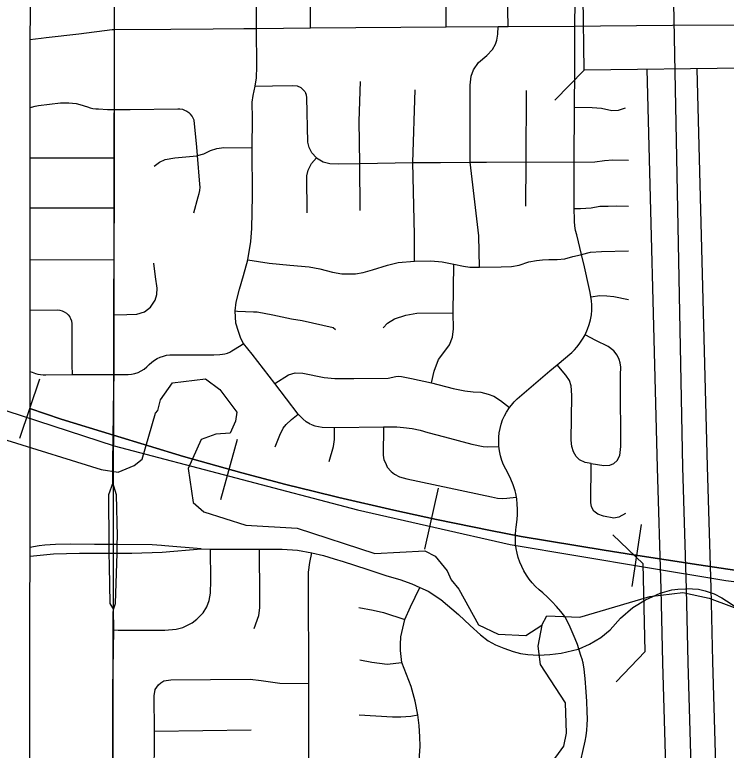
# Model space of a CAD drawing. Extents: x -1403959 to 81668, y -1400582 to 11018.
# Drawn here: x 6323.4 to 6406, y 8141.5 to 8226.9 of the extents above; entities that cross this region are included whole.
import ezdxf

# ---------------------------------------------------------------- set-up
doc = ezdxf.new("R2010")
doc.units = 0
for name, color, linetype in [('tdCiAirportTxt', 7, 'Continuous'), ('tdCiCityCartoShort', 7, 'Continuous'), ('tdCiCityStreetTxt', 7, 'Continuous'), ('tdCiRRCL', 7, 'Continuous'), ('tdCiSectNmbr', 7, 'Continuous'), ('tdCiSectTwpRng', 7, 'Continuous'), ('tdCoClipBndry', 7, 'Continuous'), ('tdCoSecRteBand', 7, 'Continuous'), ('tdCoSurfBitum', 7, 'Continuous'), ('tdCoSurfEarth', 7, 'Continuous')]:
    doc.layers.add(name, color=color, linetype=linetype)

msp = doc.modelspace()

# ---------------------------------------------------------------- linework, layer by layer
at = {"layer": 'tdCiAirportTxt'}
for points in [[(6401.066, 8061.192), (6400.715, 8074.795), (6400.712, 8080.251), (6400.698, 8080.672), (6400.304, 8090.79), (6399.906, 8106.234), (6399.287, 8129.055), (6398.634, 8151.686), (6398.434, 8160.225), (6398.024, 8174.317), (6396.813, 8220.559)], [(6406.873, 8061.145), (6406.519, 8074.871), (6406.516, 8080.35), (6406.498, 8080.883), (6406.104, 8090.978), (6405.707, 8106.387), (6405.088, 8129.218), (6404.436, 8151.838), (6404.236, 8160.377), (6403.825, 8174.477), (6402.617, 8220.627)]]:
    msp.add_lwpolyline(points, dxfattribs=at)
at = {"layer": 'tdCiCityCartoShort'}
msp.add_lwpolyline([(6399.845, 8230.296), (6400.924, 8174.385), (6401.335, 8160.279), (6401.535, 8151.74), (6402.187, 8129.115), (6402.806, 8106.289), (6403.204, 8090.862), (6403.598, 8080.756), (6403.614, 8080.278), (6403.617, 8074.811), (6403.972, 8061.048)], dxfattribs=at)
at = {"layer": 'tdCiCityStreetTxt'}
for p, q in [((6389.497, 8220.474), (6389.384, 8230.218)), ((6389.497, 8220.474), (6386.091, 8216.986)), ((6410.941, 8220.724), (6389.497, 8220.474)), ((6389.497, 8220.474), (6389.497, 8220.474))]:
    msp.add_line(p, q, dxfattribs=at)
at = {"layer": 'tdCiRRCL'}
msp.add_lwpolyline([(6207.203, 8332.724), (6207.202, 8331.898), (6208.093, 8328.607), (6210.072, 8325.829), (6212.892, 8323.911), (6216.202, 8323.091), (6243.44, 8323.685), (6325.263, 8322.519), (6325.169, 8128.766), (6324.009, 7844.293)], dxfattribs=at)
at = {"layer": 'tdCiSectNmbr'}
for points in [[(6335.037, 8225.191), (6335.036, 8228.371), (6335.036, 8230.159)], [(6351.499, 8225.283), (6357.753, 8225.364), (6373.482, 8225.496), (6379.546, 8225.511), (6380.67, 8225.543), (6388.366, 8225.57), (6388.434, 8225.57), (6391.395, 8225.586), (6391.395, 8225.586)], [(6391.395, 8225.586), (6399.767, 8225.684), (6410.082, 8225.733)], [(6327.086, 8224.248), (6330.885, 8224.692), (6334.749, 8225.185), (6335.037, 8225.191), (6335.038, 8225.191)], [(6335.029, 8217.796), (6335.037, 8225.191)], [(6335.038, 8225.191), (6341.542, 8225.234)], [(6341.542, 8225.234), (6346.459, 8225.265), (6346.459, 8225.265)], [(6346.459, 8225.265), (6350.026, 8225.298), (6351.499, 8225.283), (6351.499, 8225.283)], [(6325.215, 8224.027), (6326.528, 8224.183), (6327.086, 8224.248)], [(6334.84, 8172.565), (6334.832, 8174.853), (6334.954, 8183.549), (6334.976, 8185.139), (6334.971, 8187.962), (6335.004, 8192.085), (6334.995, 8195.062), (6335.018, 8210.268), (6335.027, 8215.911), (6335.029, 8217.796)], [(6334.84, 8172.565), (6334.33, 8171.178), (6334.372, 8165.417), (6334.376, 8164.911)], [(6335.332, 8164.871), (6335.349, 8165.411), (6335.38, 8166.391), (6335.246, 8171.19), (6334.84, 8172.565)], [(6334.95, 8165.414), (6334.372, 8165.417), (6332.701, 8165.427), (6329.925, 8165.444), (6328.199, 8165.411), (6326.953, 8165.33), (6326.293, 8165.256), (6325.186, 8165.065)], [(6334.376, 8164.911), (6334.38, 8164.42), (6334.391, 8162.946), (6334.476, 8158.574), (6334.903, 8157.887)], [(6334.949, 8164.424), (6335.319, 8164.426), (6337.053, 8164.436), (6340.571, 8164.546), (6345.083, 8164.927)], [(6340.878, 8165.288), (6340.485, 8165.322), (6339.386, 8165.387), (6335.349, 8165.411), (6334.95, 8165.414)], [(6345.083, 8164.927), (6340.878, 8165.288)], [(6345.083, 8164.927), (6346.173, 8164.889), (6351.831, 8164.889), (6354.485, 8164.864), (6356.254, 8164.775), (6357.921, 8164.469), (6359.279, 8164.151), (6360.488, 8163.769), (6361.544, 8163.451), (6364.275, 8162.574), (6366.616, 8161.798), (6368.126, 8161.355), (6369.5, 8160.845)], [(6325.186, 8164.051), (6325.243, 8164.058), (6327.942, 8164.351)], [(6327.942, 8164.351), (6330.971, 8164.4), (6334.38, 8164.42), (6334.949, 8164.424)], [(6334.903, 8157.887), (6335.136, 8158.586), (6335.319, 8164.426), (6335.332, 8164.871)], [(6369.5, 8160.845), (6370.442, 8160.451), (6371.407, 8159.995), (6372.891, 8159.031), (6374.915, 8157.312), (6376.264, 8156.026), (6377.483, 8154.933), (6378.37, 8154.261), (6379.21, 8153.79), (6380.203, 8153.383), (6381.285, 8153.026), (6382.125, 8152.797), (6382.965, 8152.669), (6384.22, 8152.593), (6385.519, 8152.657), (6386.842, 8152.81), (6388.821, 8153.283), (6388.918, 8153.325)], [(6388.918, 8153.325), (6390.124, 8153.844), (6391.417, 8154.643), (6392.508, 8155.531), (6393.717, 8156.868), (6395.142, 8158.103), (6396.599, 8159.002), (6398.317, 8159.779), (6399.666, 8160.148), (6400.379, 8160.25), (6401.309, 8160.298)], [(6401.309, 8160.298), (6401.372, 8160.301), (6402.772, 8160.224), (6403.543, 8160.058), (6404.578, 8159.684), (6405.459, 8159.234), (6406.568, 8158.558), (6407.533, 8157.882), (6408.104, 8157.312)], [(6334.934, 8155.508), (6334.903, 8157.887)], [(6334.903, 8157.887), (6334.903, 8157.887)], [(6334.814, 8125.338), (6334.847, 8132.268), (6334.815, 8137.761), (6334.837, 8144.036), (6334.828, 8148.668), (6334.934, 8155.508)]]:
    msp.add_lwpolyline(points, dxfattribs=at)
at = {"layer": 'tdCiSectTwpRng'}
for points in [[(6351.499, 8225.283), (6351.469, 8233.626), (6351.489, 8238.792), (6351.529, 8239.616), (6351.679, 8240.802), (6351.785, 8241.892), (6351.825, 8242.53), (6351.825, 8243.513), (6351.789, 8247.004), (6351.728, 8252.644), (6351.717, 8260.028), (6351.716, 8260.047)], [(6357.753, 8225.364), (6357.73, 8234.607), (6357.704, 8240.524)], [(6380.67, 8225.543), (6380.497, 8235.023), (6380.497, 8236.556), (6380.579, 8240.71)], [(6373.482, 8225.496), (6373.468, 8232.412), (6373.425, 8233.07), (6373.323, 8233.531), (6373.16, 8233.822), (6372.998, 8234.113), (6372.733, 8234.361), (6372.366, 8234.549), (6371.913, 8234.677), (6371.595, 8234.683)], [(6381.607, 8167.428), (6381.718, 8168.318), (6381.782, 8168.891), (6381.785, 8169.507), (6381.75, 8170.122), (6381.678, 8170.734), (6381.647, 8170.934), (6381.57, 8171.33), (6381.496, 8171.658), (6381.265, 8172.347), (6380.994, 8173.021), (6380.685, 8173.678), (6380.402, 8174.161), (6380.159, 8174.666), (6379.957, 8175.189), (6379.798, 8175.727), (6379.683, 8176.276), (6379.615, 8176.816), (6379.613, 8176.832), (6379.586, 8177.347), (6379.599, 8177.863), (6379.652, 8178.376), (6379.745, 8178.884), (6379.877, 8179.382), (6380.047, 8179.87), (6380.254, 8180.342), (6380.497, 8180.797), (6380.854, 8181.313), (6381.058, 8181.609), (6381.383, 8181.981), (6381.734, 8182.328), (6385.519, 8185.557), (6386.378, 8186.276), (6388.064, 8187.688), (6388.374, 8187.996), (6388.666, 8188.321), (6388.938, 8188.664), (6389.39, 8189.356), (6389.613, 8189.77), (6389.908, 8190.423), (6390.099, 8190.954), (6390.243, 8191.5), (6390.342, 8192.056), (6390.393, 8192.619), (6390.397, 8193.183), (6390.353, 8193.746), (6390.284, 8194.145), (6390.194, 8194.653), (6390.035, 8195.353), (6389.527, 8197.643), (6389.185, 8199.069), (6388.636, 8201.364), (6388.516, 8201.872), (6388.43, 8202.388), (6388.38, 8202.909), (6388.366, 8203.431), (6388.334, 8204.051), (6388.335, 8204.414), (6388.35, 8207.931), (6388.359, 8209.775), (6388.392, 8216.147), (6388.413, 8220.399), (6388.434, 8225.57), (6388.445, 8228.446)], [(6377.371, 8197.611), (6377.28, 8201.251), (6376.28, 8209.791), (6376.275, 8218.727), (6376.405, 8219.763), (6376.649, 8220.497), (6377.252, 8221.344), (6378.212, 8222.159), (6378.862, 8222.871), (6379.206, 8223.479), (6379.383, 8223.946), (6379.499, 8224.619), (6379.546, 8225.511)], [(6357.727, 8179.383), (6357.272, 8179.672), (6356.878, 8180.002), (6356.347, 8180.556), (6353.634, 8184.116), (6350.984, 8187.51), (6350.006, 8188.759), (6349.694, 8189.321), (6349.403, 8190.133), (6349.112, 8191.111), (6349.029, 8192.526), (6349.154, 8193.546), (6349.525, 8195.051), (6349.983, 8196.653), (6350.482, 8198.443), (6350.856, 8200.566), (6350.96, 8202.085), (6351.023, 8205.887), (6350.981, 8211.456), (6351.023, 8214.806), (6350.995, 8216.755), (6351.109, 8217.537), (6351.325, 8218.603), (6351.499, 8219.558), (6351.548, 8220.894), (6351.499, 8225.283)], [(6351.325, 8218.603), (6353.364, 8218.624), (6355.66, 8218.662), (6356.198, 8218.645), (6356.637, 8218.442), (6357.093, 8217.977), (6357.21, 8217.747)], [(6363.508, 8204.171), (6363.488, 8209.624), (6363.411, 8214.524), (6363.547, 8219.126)], [(6369.805, 8198.298), (6369.805, 8201.336), (6369.617, 8209.728), (6369.904, 8218.179)], [(6382.721, 8204.672), (6382.769, 8209.812), (6382.825, 8218.089)], [(6358.46, 8210.289), (6357.898, 8210.872), (6357.586, 8211.475), (6357.44, 8212.1), (6357.316, 8217.269), (6357.305, 8217.562), (6357.21, 8217.747)], [(6325.211, 8216.09), (6325.403, 8216.156), (6325.809, 8216.263), (6326.222, 8216.34), (6328.766, 8216.658), (6329.275, 8216.674), (6329.71, 8216.678), (6330.143, 8216.645), (6330.572, 8216.574), (6330.993, 8216.467), (6331.899, 8216.197), (6332.205, 8216.082), (6332.521, 8216.003), (6332.845, 8215.962), (6333.171, 8215.958), (6334.205, 8215.911), (6335.006, 8215.911)], [(6388.392, 8216.147), (6390.438, 8216.126), (6391.52, 8216.043), (6392.705, 8215.793), (6393.475, 8215.814), (6394.286, 8216.105)], [(6335.006, 8215.911), (6335.027, 8215.911)], [(6335.027, 8215.911), (6336.845, 8215.911), (6342.363, 8215.974), (6342.617, 8215.974), (6342.893, 8215.923), (6343.159, 8215.834), (6343.409, 8215.708), (6343.639, 8215.548)], [(6344.239, 8203.92), (6344.732, 8205.781), (6344.849, 8206.135), (6344.923, 8206.5), (6344.953, 8206.871), (6344.939, 8207.244), (6344.656, 8210.539), (6344.573, 8211.506), (6344.271, 8214.638), (6344.164, 8214.897), (6344.02, 8215.138), (6343.844, 8215.357), (6343.639, 8215.548)], [(6339.632, 8209.332), (6340.235, 8209.79), (6340.901, 8210.102), (6342.003, 8210.268), (6344.582, 8210.518), (6344.656, 8210.539), (6345.373, 8210.747), (6346.142, 8211.122), (6346.912, 8211.371), (6347.723, 8211.496), (6350.981, 8211.456)], [(6325.208, 8210.286), (6325.465, 8210.286), (6333.941, 8210.27), (6335.018, 8210.268)], [(6357.357, 8203.923), (6357.336, 8208.187), (6357.482, 8208.874), (6357.856, 8209.623), (6358.46, 8210.289)], [(6358.46, 8210.289), (6359.229, 8209.831), (6359.999, 8209.623), (6360.997, 8209.602), (6363.488, 8209.624), (6369.617, 8209.728), (6372.82, 8209.728), (6376.28, 8209.791), (6378.172, 8209.791), (6382.769, 8209.812), (6388.337, 8209.774), (6388.359, 8209.775)], [(6388.359, 8209.775), (6390.75, 8209.837), (6391.852, 8209.982), (6392.83, 8210.066), (6394.639, 8210.003)], [(6325.206, 8204.468), (6325.45, 8204.474), (6335.009, 8204.467)], [(6388.335, 8204.414), (6389.062, 8204.414), (6390.331, 8204.476), (6391.33, 8204.663), (6392.286, 8204.684), (6393.243, 8204.705), (6394.658, 8204.684)], [(6375.499, 8197.715), (6376.247, 8197.611), (6377.371, 8197.611), (6379.88, 8197.65), (6381.065, 8197.692), (6381.981, 8197.838), (6383.077, 8198.212), (6383.984, 8198.371), (6384.681, 8198.44), (6385.413, 8198.475), (6386.389, 8198.51), (6387.279, 8198.566), (6388.194, 8198.836), (6389.089, 8199.045), (6389.185, 8199.069)], [(6389.185, 8199.069), (6390.227, 8199.335), (6391.496, 8199.419), (6394.658, 8199.481)], [(6325.203, 8198.496), (6335, 8198.462)], [(6350.482, 8198.443), (6352.978, 8198.069), (6355.349, 8197.819), (6357.61, 8197.631), (6358.837, 8197.423), (6360.305, 8197.029), (6361.408, 8196.842), (6362.988, 8196.821), (6363.877, 8196.966), (6364.958, 8197.278), (6366.685, 8197.84), (6367.912, 8198.152), (6369.805, 8198.298), (6371.734, 8198.318), (6373.023, 8198.235), (6374.375, 8197.944), (6375.499, 8197.715)], [(6335.004, 8192.085), (6336.465, 8192.119), (6337.606, 8192.155), (6338.498, 8192.43), (6339.183, 8192.975), (6339.745, 8193.783), (6339.938, 8194.433), (6339.973, 8195.153), (6339.78, 8196.489), (6339.587, 8198.052)], [(6371.775, 8184.171), (6372.087, 8185.522), (6372.587, 8186.894), (6373.212, 8187.682), (6373.887, 8188.592), (6374.224, 8189.493), (6374.337, 8190.457), (6374.324, 8192.321), (6374.375, 8197.944)], [(6390.284, 8194.145), (6391.33, 8194.309), (6392.141, 8194.288), (6392.931, 8194.184), (6394.658, 8193.851)], [(6325.2, 8192.631), (6328.38, 8192.638), (6328.664, 8192.613), (6328.94, 8192.542), (6329.201, 8192.428), (6329.441, 8192.273), (6329.652, 8192.081), (6329.829, 8191.857)], [(6349.029, 8192.526), (6349.306, 8192.513), (6351.142, 8192.423), (6351.587, 8192.401), (6353.376, 8192.068), (6355.542, 8191.617), (6356.796, 8191.417), (6360.377, 8190.61), (6360.656, 8190.367)], [(6366.197, 8190.544), (6366.684, 8191.095), (6367.485, 8191.595), (6368.81, 8192.045), (6370.111, 8192.258), (6374.324, 8192.321)], [(6330.133, 8185.142), (6330.129, 8186.214), (6330.113, 8191.08), (6330.06, 8191.353), (6329.964, 8191.614), (6329.829, 8191.857)], [(6390.33, 8174.808), (6391.775, 8174.576), (6392.496, 8174.614), (6392.933, 8174.804), (6393.342, 8175.175), (6393.637, 8175.746), (6393.761, 8176.783), (6393.723, 8184.159), (6393.723, 8185.129), (6393.742, 8185.982), (6393.685, 8186.486), (6393.571, 8186.886), (6393.333, 8187.381), (6392.952, 8187.894), (6392.287, 8188.399), (6390.871, 8189.085), (6389.619, 8189.767), (6389.613, 8189.77)], [(6334.976, 8185.139), (6336.208, 8185.135), (6336.606, 8185.135), (6337.002, 8185.18), (6337.39, 8185.268), (6337.766, 8185.399), (6338.124, 8185.572), (6338.462, 8185.783), (6338.773, 8186.031), (6339.055, 8186.312), (6339.341, 8186.571), (6339.652, 8186.799), (6339.984, 8186.996), (6340.334, 8187.158), (6340.699, 8187.284), (6341.074, 8187.374), (6341.456, 8187.425), (6346.529, 8187.441), (6347.261, 8187.473), (6347.552, 8187.492), (6347.84, 8187.544), (6348.121, 8187.628), (6348.39, 8187.742), (6348.644, 8187.886), (6349.71, 8188.57), (6350.006, 8188.76)], [(6390.33, 8174.808), (6389.636, 8174.938), (6388.96, 8175.233), (6388.571, 8175.652), (6388.247, 8176.165), (6388.086, 8176.784), (6388.01, 8177.545), (6388.073, 8182.658), (6388.045, 8183.333), (6387.997, 8183.828), (6387.816, 8184.437), (6387.389, 8185.065), (6386.378, 8186.276)], [(6325.196, 8185.497), (6325.458, 8185.405), (6325.856, 8185.278), (6326.147, 8185.197), (6326.445, 8185.143), (6326.746, 8185.117), (6327.049, 8185.119), (6330.133, 8185.142), (6331.31, 8185.151), (6334.909, 8185.139), (6334.976, 8185.139)], [(6353.634, 8184.116), (6355.193, 8185.129), (6355.965, 8185.359), (6356.855, 8185.294), (6359.346, 8184.796), (6360.596, 8184.696), (6362.778, 8184.683), (6366.754, 8184.733), (6367.661, 8184.909), (6367.942, 8184.946), (6368.298, 8184.922), (6369.474, 8184.696), (6371.775, 8184.171), (6374.325, 8183.533), (6375.643, 8183.245), (6376.618, 8183.12), (6377.531, 8183.082), (6378.366, 8182.884), (6379.016, 8182.634), (6379.779, 8182.133), (6380.831, 8181.331)], [(6380.831, 8181.331), (6380.854, 8181.313)], [(6353.646, 8176.755), (6354.214, 8178.128), (6354.586, 8178.918), (6354.922, 8179.354), (6355.546, 8179.92), (6356.347, 8180.556)], [(6357.743, 8179.377), (6358.247, 8179.185), (6359.095, 8179.037), (6360.527, 8179.002), (6366.216, 8179.062), (6367.756, 8179.073), (6368.557, 8178.996), (6369.547, 8178.873), (6370.466, 8178.672), (6371.376, 8178.431), (6373.284, 8177.924), (6376.454, 8177.072), (6377.774, 8176.801), (6378.32, 8176.748), (6379.564, 8176.813), (6379.614, 8176.816)], [(6359.94, 8175.05), (6360.413, 8176.778), (6360.531, 8177.607), (6360.527, 8179.002)], [(6366.216, 8179.062), (6366.195, 8175.803), (6366.281, 8175.261), (6366.481, 8174.804), (6366.661, 8174.41), (6367.098, 8173.905), (6367.517, 8173.572), (6368.078, 8173.278), (6368.915, 8173.059), (6378.744, 8170.958), (6379.439, 8170.787), (6380.019, 8170.768), (6380.513, 8170.787), (6381.633, 8170.929), (6381.647, 8170.934)], [(6379.614, 8176.816), (6379.615, 8176.816)], [(6394.284, 8169.005), (6393.532, 8168.603), (6392.926, 8168.491), (6391.746, 8168.695), (6391.087, 8168.926), (6390.619, 8169.282), (6390.355, 8169.79), (6390.271, 8170.308), (6390.33, 8174.808)], [(6389.131, 8152.551), (6388.741, 8153.806), (6388.445, 8154.483), (6387.761, 8156.121), (6387.252, 8157.059), (6386.795, 8157.655), (6386.311, 8158.229), (6385.801, 8158.781), (6385.266, 8159.308), (6384.708, 8159.811), (6384.27, 8160.166), (6383.858, 8160.551), (6383.474, 8160.965), (6383.121, 8161.405), (6382.799, 8161.868), (6382.511, 8162.353), (6382.258, 8162.858), (6382.041, 8163.378), (6381.862, 8163.913), (6381.723, 8164.436), (6381.62, 8164.968), (6381.553, 8165.505), (6381.524, 8166.045), (6381.531, 8166.586), (6381.575, 8167.126), (6381.607, 8167.428), (6381.607, 8167.428)], [(6343.814, 8156.216), (6344.027, 8156.322), (6344.585, 8156.769), (6345.3, 8157.484), (6345.724, 8158.2), (6345.992, 8158.915), (6346.171, 8159.764), (6346.216, 8161.261), (6346.173, 8164.889)], [(6351.208, 8155.678), (6351.762, 8157.184), (6351.867, 8158.081), (6351.867, 8159.349), (6351.831, 8164.889)], [(6357.508, 8128.069), (6357.552, 8139.573), (6357.548, 8149.31), (6357.514, 8161.362), (6357.526, 8162.228), (6357.679, 8163.348), (6357.921, 8164.469)], [(6368.189, 8153.822), (6368.223, 8154.724), (6368.683, 8156.731), (6369.371, 8158.174), (6370.442, 8160.451)], [(6363.361, 8158.126), (6365.027, 8157.82), (6366.217, 8157.548), (6368.683, 8156.731)], [(6334.934, 8155.508), (6335.441, 8155.475), (6340.878, 8155.496), (6342.195, 8155.585), (6342.955, 8155.786), (6343.814, 8156.216)], [(6370.228, 8145.666), (6369.905, 8147.249), (6369.446, 8148.95), (6368.342, 8151.747), (6368.202, 8153.115), (6368.189, 8153.822)], [(6389.615, 8149.896), (6389.59, 8150.221), (6389.507, 8150.956), (6389.38, 8151.684), (6389.346, 8151.829), (6389.302, 8152.015), (6389.131, 8152.551)], [(6363.463, 8152.036), (6364.874, 8151.781), (6366.659, 8151.526), (6368.342, 8151.747)], [(6340.406, 8149.362), (6340.756, 8149.625), (6341.574, 8149.73), (6350.76, 8149.796), (6352.04, 8149.664), (6354.216, 8149.334), (6357.548, 8149.31)], [(6389.795, 8147.219), (6389.733, 8148.329), (6389.615, 8149.896)], [(6339.627, 8137.74), (6339.649, 8143.752), (6339.608, 8147.869), (6339.726, 8148.595), (6340.122, 8149.149), (6340.406, 8149.362)], [(6387.992, 8127.603), (6387.984, 8130.995), (6387.968, 8133.794), (6387.991, 8134.502), (6388.046, 8135.208), (6388.134, 8135.911), (6388.254, 8136.609), (6388.875, 8139.376), (6389.622, 8142.604), (6389.737, 8143.234), (6389.818, 8143.869), (6389.865, 8144.508), (6389.876, 8145.148), (6389.86, 8146.039), (6389.795, 8147.219)], [(6363.393, 8145.666), (6367.253, 8145.417), (6368.239, 8145.428), (6369.395, 8145.513), (6370.228, 8145.666)], [(6370.195, 8139.216), (6370.365, 8140.356), (6370.466, 8142.032), (6370.449, 8143.121), (6370.378, 8144.419), (6370.228, 8145.666)], [(6339.649, 8143.752), (6350.884, 8143.931)]]:
    msp.add_lwpolyline(points, dxfattribs=at)
at = {"layer": 'tdCoClipBndry'}
msp.add_lwpolyline([(6333.647, 7836.582), (6334.159, 7936.618), (6334.305, 8031.809), (6334.838, 8128.744), (6335.005, 8225.192), (6334.937, 8332.052), (6316.879, 8332.256), (6243.397, 8333.356), (6216.834, 8332.74), (6216.915, 8429.086), (6216.972, 8525.862), (6217.273, 8622.265), (6217.133, 8670.902)], dxfattribs=at)
at = {"layer": 'tdCoSecRteBand'}
for p, q in [((6324.03, 8177.775), (6326.362, 8184.645)), ((6347.351, 8170.653), (6349.289, 8177.644)), ((6371.029, 8164.894), (6372.599, 8171.977)), ((6395.07, 8160.559), (6396.147, 8167.733)), ((6396.635, 8162.788), (6405.947, 8161.233))]:
    msp.add_line(p, q, dxfattribs=at)
for points in [[(6414.223, 8161.367), (6402.812, 8163.066), (6395.206, 8164.207), (6391.812, 8164.769), (6382.198, 8166.362), (6378.648, 8167.047), (6372.359, 8168.315), (6367.44, 8169.405), (6361.033, 8170.889), (6360.873, 8170.926), (6358.236, 8171.56), (6354.889, 8172.372), (6349.792, 8173.741), (6343.022, 8175.617), (6334.919, 8178.128), (6328.823, 8179.978), (6325.196, 8181.21)], [(6325.196, 8181.21), (6328.823, 8179.978), (6334.919, 8178.128), (6343.022, 8175.617), (6349.792, 8173.741), (6354.889, 8172.372), (6358.236, 8171.56), (6360.873, 8170.926), (6361.033, 8170.889), (6367.44, 8169.405), (6372.359, 8168.315), (6378.648, 8167.047), (6382.198, 8166.362), (6391.812, 8164.769), (6395.206, 8164.207), (6402.812, 8163.066), (6414.223, 8161.367)], [(6322.535, 8180.947), (6334.974, 8176.868), (6363.207, 8169.453), (6380.912, 8165.431), (6396.635, 8162.788)], [(6405.947, 8161.233), (6433.733, 8157.791), (6570.493, 8143.044), (6611.53, 8136.198), (6635.015, 8125.354), (6645.597, 8122.384), (6676.772, 8118.439)]]:
    msp.add_lwpolyline(points, dxfattribs=at)
at = {"layer": 'tdCoSurfBitum'}
for points in [[(6322.526, 8177.525), (6333.476, 8174.136), (6335.461, 8173.823), (6337.296, 8174.58), (6338.215, 8175.34), (6339.761, 8180.678), (6340.068, 8180.982), (6340.377, 8182.203), (6341.759, 8184.182), (6345.579, 8184.627), (6347.254, 8183.398), (6349.231, 8180.796), (6349.074, 8179.727), (6348.458, 8178.356), (6346.777, 8178.209), (6345.096, 8177.604), (6343.556, 8174.251), (6344.153, 8170.279), (6345.371, 8169.206), (6350.253, 8167.661), (6356.208, 8167.333), (6365.209, 8164.398), (6371.013, 8164.682), (6372.233, 8164.067), (6373.601, 8162.382), (6374.056, 8161.312), (6374.969, 8160.24), (6377.245, 8156.108), (6379.532, 8155.031), (6382.739, 8154.866), (6384.576, 8156.082), (6384.109, 8153.64), (6384.407, 8151.501), (6387.293, 8147.062), (6387.433, 8143.55), (6387.123, 8142.025), (6385.434, 8139.74)], [(6384.576, 8156.082), (6385.19, 8157.148), (6389.008, 8156.981), (6397.11, 8159.394), (6400.93, 8159.838), (6403.983, 8159.215), (6408.863, 8157.365)]]:
    msp.add_lwpolyline(points, dxfattribs=at)
at = {"layer": 'tdCoSurfEarth'}
for p, q in [((6396.359, 8163.175), (6392.831, 8166.542)), ((6396.597, 8153.009), (6396.359, 8163.175)), ((6396.597, 8153.009), (6393.231, 8149.483))]:
    msp.add_line(p, q, dxfattribs=at)

doc.saveas('drawing.dxf')
